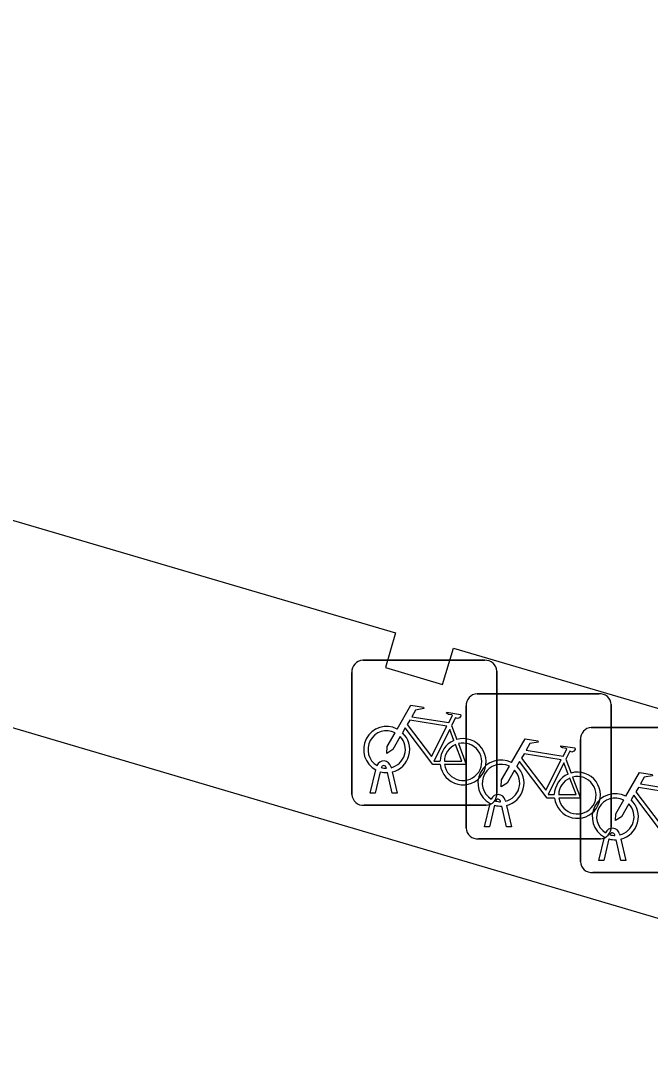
# Model space of a CAD drawing. Extents: x 161772 to 163123, y 383092 to 383917.
# Drawn here: x 163004.3 to 163008.64, y 383671.13 to 383678.23 of the extents above; entities that cross this region are included whole.
import ezdxf

# ---------------------------------------------------------------- set-up
doc = ezdxf.new("R2010")
doc.units = 0
for name, color, linetype in [('IMGEO_Fietsenrek', 7, 'Continuous'), ('IMGEO_Pand', 7, 'Continuous'), ('IMGEO_Voetpad_open', 7, 'Continuous')]:
    doc.layers.add(name, color=color, linetype=linetype)

msp = doc.modelspace()

# ---------------------------------------------------------------- linework, layer by layer
at = {"layer": 'IMGEO_Fietsenrek'}
for p, q in [((163006.6549, 383673.8285), (163007.4958, 383673.8285)), ((163007.4958, 383673.8285), (163006.6549, 383673.8285)), ((163006.5805, 383672.9039), (163006.5805, 383673.7448)), ((163006.5805, 383673.7448), (163006.5805, 383672.9039)), ((163007.5795, 383673.7541), (163007.5795, 383672.9132)), ((163007.5795, 383672.9132), (163007.5795, 383673.7541)), ((163007.4429, 383673.5975), (163008.2838, 383673.5975)), ((163008.2838, 383673.5975), (163007.4429, 383673.5975)), ((163007.3685, 383672.6729), (163007.3685, 383673.5138)), ((163007.3685, 383673.5138), (163007.3685, 383672.6729)), ((163008.3675, 383673.5231), (163008.3675, 383672.6822)), ((163008.3675, 383672.6822), (163008.3675, 383673.5231)), ((163007.2672, 383673.3782), (163007.3035, 383673.283)), ((163008.2309, 383673.3655), (163009.0718, 383673.3655)), ((163009.0718, 383673.3655), (163008.2309, 383673.3655)), ((163008.1565, 383672.4409), (163008.1565, 383673.2818)), ((163008.1565, 383673.2818), (163008.1565, 383672.4409)), ((163008.0552, 383673.1472), (163008.0915, 383673.052)), ((163006.8179, 383673.0849), (163006.8169, 383673.0892)), ((163006.8486, 383673.0964), (163006.8504, 383673.0885)), ((163006.7075, 383672.9133), (163006.7458, 383673.0733)), ((163006.7762, 383673.0611), (163006.7409, 383672.9133)), ((163006.859, 383672.9133), (163006.8251, 383673.055)), ((163006.8574, 383673.0593), (163006.8924, 383672.9133)), ((163006.7409, 383672.9133), (163006.7075, 383672.9133)), ((163006.8924, 383672.9133), (163006.859, 383672.9133)), ((163007.6366, 383672.8654), (163007.6384, 383672.8575)), ((163007.5051, 383672.8295), (163006.6642, 383672.8295)), ((163006.6642, 383672.8295), (163007.5051, 383672.8295)), ((163007.4955, 383672.6823), (163007.5338, 383672.8423)), ((163007.5642, 383672.8301), (163007.5289, 383672.6823)), ((163007.6059, 383672.8539), (163007.6049, 383672.8582)), ((163007.647, 383672.6823), (163007.6131, 383672.824)), ((163007.6454, 383672.8283), (163007.6804, 383672.6823)), ((163007.5289, 383672.6823), (163007.4955, 383672.6823)), ((163007.6804, 383672.6823), (163007.647, 383672.6823)), ((163008.2931, 383672.5985), (163007.4522, 383672.5985)), ((163007.4522, 383672.5985), (163008.2931, 383672.5985)), ((163008.2835, 383672.4503), (163008.3218, 383672.6103)), ((163008.3522, 383672.5981), (163008.3169, 383672.4503)), ((163008.3939, 383672.6219), (163008.3929, 383672.6262)), ((163008.435, 383672.4503), (163008.4011, 383672.592)), ((163008.4246, 383672.6334), (163008.4264, 383672.6255)), ((163008.4334, 383672.5963), (163008.4684, 383672.4503)), ((163008.3169, 383672.4503), (163008.2835, 383672.4503)), ((163008.4684, 383672.4503), (163008.435, 383672.4503)), ((163009.0811, 383672.3665), (163008.2402, 383672.3665)), ((163008.2402, 383672.3665), (163009.0811, 383672.3665))]:
    msp.add_line(p, q, dxfattribs=at)
for points in [[(163006.8931, 383673.3552), (163006.9878, 383673.5187), (163007.074, 383673.5049), (163007.0757, 383673.4962), (163007.0196, 383673.4853), (163006.9934, 383673.44), (163007.2486, 383673.3992)], [(163007.2486, 383673.3992), (163007.2736, 383673.448), (163007.2685, 383673.452), (163007.2453, 383673.4557), (163007.2326, 383673.4632), (163007.2316, 383673.4663), (163007.2338, 383673.4709), (163007.3286, 383673.4558), (163007.3309, 383673.4455), (163007.3215, 383673.4331), (163007.3091, 383673.4267), (163007.2946, 383673.4329), (163007.2672, 383673.3782)], [(163007.1888, 383673.1105), (163007.1391, 383673.1106), (163006.9484, 383673.3623), (163006.9294, 383673.3295)], [(163007.2357, 383673.374), (163006.9789, 383673.415), (163006.9622, 383673.3862), (163007.1292, 383673.1659), (163007.2357, 383673.374)], [(163006.9138, 383673.3027), (163006.8622, 383673.2135), (163006.8223, 383673.1875), (163006.8235, 383673.235), (163006.878, 383673.3292)], [(163007.2837, 383673.276), (163007.2544, 383673.3528), (163007.145, 383673.1347), (163007.1877, 383673.1346)], [(163007.2177, 383673.1345), (163007.3376, 383673.1343), (163007.2944, 383673.2479)], [(163007.3142, 383673.2548), (163007.3692, 383673.1102), (163007.2191, 383673.1105)], [(163007.6811, 383673.1242), (163007.7758, 383673.2877), (163007.862, 383673.2739), (163007.8637, 383673.2652), (163007.8076, 383673.2543), (163007.7814, 383673.209), (163008.0366, 383673.1682)], [(163008.0366, 383673.1682), (163008.0616, 383673.217), (163008.0565, 383673.221), (163008.0333, 383673.2247), (163008.0206, 383673.2322), (163008.0196, 383673.2353), (163008.0218, 383673.2399), (163008.1166, 383673.2248), (163008.1189, 383673.2145), (163008.1095, 383673.2021), (163008.0971, 383673.1957), (163008.0826, 383673.2019), (163008.0552, 383673.1472)], [(163008.0237, 383673.143), (163007.7669, 383673.184), (163007.7502, 383673.1552), (163007.9172, 383672.9349), (163008.0237, 383673.143)], [(163007.7018, 383673.0717), (163007.6502, 383672.9825), (163007.6103, 383672.9565), (163007.6115, 383673.004), (163007.666, 383673.0982)], [(163007.9768, 383672.8795), (163007.9271, 383672.8796), (163007.7364, 383673.1313), (163007.7174, 383673.0985)], [(163008.0717, 383673.045), (163008.0424, 383673.1218), (163007.933, 383672.9037), (163007.9757, 383672.9036)], [(163008.0057, 383672.9035), (163008.1256, 383672.9033), (163008.0824, 383673.0169)], [(163008.1022, 383673.0238), (163008.1572, 383672.8792), (163008.0071, 383672.8795)], [(163008.4691, 383672.8922), (163008.5638, 383673.0557), (163008.65, 383673.0419), (163008.6517, 383673.0332), (163008.5956, 383673.0223), (163008.5694, 383672.977), (163008.8246, 383672.9362)], [(163008.8117, 383672.911), (163008.5549, 383672.952), (163008.5382, 383672.9232), (163008.7052, 383672.7029), (163008.8117, 383672.911)], [(163008.4898, 383672.8397), (163008.4382, 383672.7505), (163008.3983, 383672.7245), (163008.3995, 383672.772), (163008.454, 383672.8662)], [(163008.7648, 383672.6475), (163008.7151, 383672.6476), (163008.5244, 383672.8993), (163008.5054, 383672.8665)]]:
    msp.add_lwpolyline(points, dxfattribs=at)
for centre, radius, start, end in [((163006.6582, 383673.7506), 0.0779, 92.4484, 184.28452), ((163006.6582, 383673.7506), 0.0779, 92.4484, 184.28452), ((163007.5016, 383673.7508), 0.0779, 2.4484, 94.28452), ((163007.5016, 383673.7508), 0.0779, 2.4484, 94.28452), ((163007.4462, 383673.5196), 0.0779, 92.4484, 184.28452), ((163007.4462, 383673.5196), 0.0779, 92.4484, 184.28452), ((163008.2896, 383673.5198), 0.0779, 2.4484, 94.28452), ((163008.2896, 383673.5198), 0.0779, 2.4484, 94.28452), ((163006.8201, 383673.2139), 0.159, 62.67661, 242.13685), ((163008.2342, 383673.2876), 0.0779, 92.4484, 184.28452), ((163008.2342, 383673.2876), 0.0779, 92.4484, 184.28452), ((163006.8201, 383673.2139), 0.129, 63.31916, 238.90302), ((163006.8201, 383673.2139), 0.129, 283.60429, 43.43025), ((163006.8201, 383673.2139), 0.159, 283.5766, 46.60424), ((163007.3467, 383673.1299), 0.159, 187.0065, 105.77075), ((163007.3467, 383673.1299), 0.159, 113.3408, 178.32165), ((163007.3467, 383673.1299), 0.129, 113.92302, 177.95563), ((163007.3467, 383673.1299), 0.129, 188.67146, 104.58832), ((163006.7999, 383673.0853), 0.0499, 12.8025, 158.69338), ((163006.7999, 383673.0853), 0.0174, 12.8025, 163.45023), ((163006.8201, 383673.2139), 0.129, 253.41502, 269.02044), ((163007.6081, 383672.9829), 0.159, 62.67661, 242.13685), ((163007.6081, 383672.9829), 0.129, 63.31916, 238.90302), ((163007.6081, 383672.9829), 0.159, 283.5766, 46.60424), ((163006.8201, 383673.2139), 0.159, 253.99666, 271.78671), ((163007.6081, 383672.9829), 0.129, 283.60429, 43.43025), ((163008.1347, 383672.8989), 0.159, 113.3408, 178.32165), ((163008.1347, 383672.8989), 0.159, 187.0065, 105.77075), ((163008.1347, 383672.8989), 0.129, 113.92302, 177.95563), ((163008.1347, 383672.8989), 0.129, 188.67146, 104.58832), ((163006.6584, 383672.9072), 0.0779, 182.4484, 274.28452), ((163006.6584, 383672.9072), 0.0779, 182.4484, 274.28452), ((163007.5018, 383672.9074), 0.0779, 272.4484, 4.28452), ((163007.5018, 383672.9074), 0.0779, 272.4484, 4.28452), ((163007.5879, 383672.8543), 0.0499, 12.8025, 158.69338), ((163007.5879, 383672.8543), 0.0174, 12.8025, 163.45023), ((163008.3961, 383672.7509), 0.159, 62.67661, 242.13685), ((163008.3961, 383672.7509), 0.129, 63.31916, 238.90302), ((163008.3961, 383672.7509), 0.159, 283.5766, 46.60424), ((163007.6081, 383672.9829), 0.159, 253.99666, 271.78671), ((163007.6081, 383672.9829), 0.129, 253.41502, 269.02044), ((163008.3961, 383672.7509), 0.129, 283.60429, 43.43025), ((163007.4464, 383672.6762), 0.0779, 182.4484, 274.28452), ((163007.4464, 383672.6762), 0.0779, 182.4484, 274.28452), ((163008.2898, 383672.6764), 0.0779, 272.4484, 4.28452), ((163008.2898, 383672.6764), 0.0779, 272.4484, 4.28452), ((163008.3759, 383672.6223), 0.0499, 12.8025, 158.69338), ((163008.3961, 383672.7509), 0.159, 253.99666, 271.78671), ((163008.3759, 383672.6223), 0.0174, 12.8025, 163.45023), ((163008.3961, 383672.7509), 0.129, 253.41502, 269.02044), ((163008.2344, 383672.4442), 0.0779, 182.4484, 274.28452), ((163008.2344, 383672.4442), 0.0779, 182.4484, 274.28452)]:
    msp.add_arc(centre, radius, start, end, dxfattribs=at)
at = {"layer": 'IMGEO_Pand'}
msp.add_lwpolyline([(162989.444, 383679.107), (162995.01, 383677.473), (162994.933, 383677.211), (162995.316, 383677.099), (162995.399, 383677.382), (163000, 383676.012), (163000.981, 383675.72), (163000.92, 383675.513), (163001.292, 383675.404), (163001.362, 383675.639), (163006.882, 383674.017), (163006.811, 383673.778), (163007.206, 383673.662), (163007.28, 383673.912), (163012.866, 383672.27), (163012.778, 383671.969), (163013.179, 383671.851), (163013.258, 383672.119)], dxfattribs=at)
at = {"layer": 'IMGEO_Voetpad_open'}
msp.add_lwpolyline([(163042.936, 383662.935), (163042.67, 383662.024), (162987.675, 383678.251)], dxfattribs=at)

doc.saveas('drawing.dxf')
